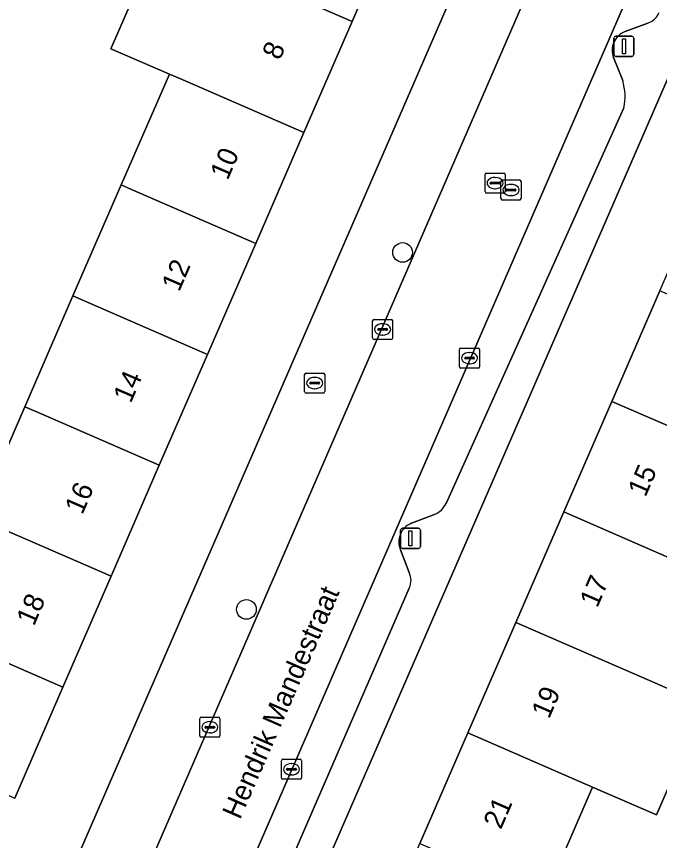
# Model space of a CAD drawing. Extents: x 162803 to 163818, y 381639 to 382475.
# Drawn here: x 163598.8 to 163630.83, y 381841.62 to 381882.66 of the extents above; entities that cross this region are included whole.
import ezdxf

# ---------------------------------------------------------------- set-up
doc = ezdxf.new("R2010")
doc.units = 0
for name, color, linetype in [('IMGEO_Boom', 7, 'Continuous'), ('IMGEO_Brandkraan', 7, 'Continuous'), ('IMGEO_Erf', 7, 'Continuous'), ('IMGEO_Kolk', 7, 'Continuous'), ('IMGEO_Lichtmast', 7, 'Continuous'), ('IMGEO_Openbare_ruimte_label', 7, 'Continuous'), ('IMGEO_Pand', 7, 'Continuous'), ('IMGEO_Pand_nummerreeks', 7, 'Continuous'), ('IMGEO_Parkeervlak_open', 7, 'Continuous'), ('IMGEO_Rijbaan_lokaal_open', 7, 'Continuous'), ('IMGEO_Rioolput', 7, 'Continuous'), ('IMGEO_Voetpad_open', 7, 'Continuous')]:
    doc.layers.add(name, color=color, linetype=linetype)

msp = doc.modelspace()

# ---------------------------------------------------------------- linework, layer by layer
at = {"layer": 'IMGEO_Boom'}
for centre in [(163618.033, 381870.903), (163610.256, 381853.127)]:
    msp.add_circle(centre, 0.489, dxfattribs=at)
at = {"layer": 'IMGEO_Brandkraan'}
for p, q in [((163613.155, 381863.973), (163613.155, 381864.825)), ((163613.23, 381864.899), (163614.082, 381864.899)), ((163614.156, 381864.825), (163614.156, 381863.973)), ((163613.414, 381864.393), (163613.414, 381864.405)), ((163613.852, 381864.356), (163613.454, 381864.356)), ((163613.457, 381864.442), (163613.855, 381864.442)), ((163613.643, 381864.679), (163613.668, 381864.679)), ((163613.898, 381864.405), (163613.898, 381864.393)), ((163613.666, 381864.119), (163613.641, 381864.119)), ((163614.082, 381863.899), (163613.23, 381863.899))]:
    msp.add_line(p, q, dxfattribs=at)
for points in [[(163613.155, 381863.973), (163613.155, 381864.825)], [(163613.23, 381864.899), (163614.082, 381864.899)], [(163614.156, 381864.825), (163614.156, 381863.973)], [(163614.082, 381863.899), (163613.23, 381863.899)]]:
    msp.add_lwpolyline(points, dxfattribs=at)
for centre, radius, start, end in [((163613.232, 381864.823), 0.0765, 91.552, 178.448), ((163613.232, 381864.823), 0.0765, 91.552, 178.448), ((163614.08, 381864.823), 0.0765, 1.552, 88.448), ((163614.08, 381864.823), 0.0765, 1.552, 88.448), ((163613.454, 381864.402), 0.0403, 85.8775, 175.7526), ((163613.451, 381864.392), 0.0366, 178.938, 274.7102), ((163613.855, 381864.399), 0.043, 264.8664, 352.4533), ((163613.859, 381864.404), 0.0386, 1.7309, 96.639), ((163613.232, 381863.975), 0.0765, 181.552, 268.448), ((163613.232, 381863.975), 0.0765, 181.552, 268.448), ((163614.08, 381863.975), 0.0765, 271.552, 358.448), ((163614.08, 381863.975), 0.0765, 271.552, 358.448)]:
    msp.add_arc(centre, radius, start, end, dxfattribs=at)
for centre, major_axis, ratio, start_param, end_param in [((163613.642, 381864.399), (-0.387, 0.002), 0.722429, 4.712389, 7.853982), ((163613.667, 381864.399), (-0.39, 0.002), 0.717154, 1.570796, 4.712389)]:
    msp.add_ellipse(centre, major_axis=major_axis, ratio=ratio, start_param=start_param, end_param=end_param, dxfattribs=at)
at = {"layer": 'IMGEO_Erf'}
for points in [[(163642.997, 381906.578), (163607.315, 381824.559), (163613.67, 381821.787), (163614.443, 381823.566), (163611.338, 381824.923), (163611.423, 381825.153), (163611.743, 381825.035), (163614.104, 381830.467), (163616.497, 381835.97), (163618.889, 381841.472), (163621.281, 381846.974), (163623.673, 381852.476), (163626.066, 381857.98), (163628.46, 381863.488), (163630.851, 381868.986), (163633.242, 381874.487), (163635.644, 381879.985), (163638.046, 381885.483)], [(163596.726, 381829.072), (163626.431, 381897.379)], [(163617.92, 381887.928), (163615.519, 381882.404), (163613.117, 381876.879), (163610.716, 381871.354), (163608.315, 381865.83), (163605.913, 381860.305), (163603.511, 381854.779), (163601.11, 381849.255), (163598.709, 381843.731)], [(163596.81, 381857.692), (163599.211, 381863.218), (163601.612, 381868.742), (163604.013, 381874.266), (163606.415, 381879.791), (163603.503, 381881.046), (163605.903, 381886.568)], [(163644.306, 381882.76), (163648.208, 381881.063), (163645.815, 381875.561), (163641.914, 381877.258), (163639.521, 381871.756), (163637.128, 381866.253), (163641.416, 381864.405), (163639.027, 381858.912), (163634.743, 381860.768), (163632.343, 381855.248), (163636.015, 381853.662), (163633.622, 381848.159), (163633.072, 381848.397), (163630.678, 381842.893), (163627.503, 381844.268), (163625.724, 381840.174)]]:
    msp.add_lwpolyline(points, dxfattribs=at)
at = {"layer": 'IMGEO_Kolk'}
for p, q in [((163616.539, 381866.645), (163616.539, 381867.497)), ((163616.614, 381867.571), (163617.466, 381867.571)), ((163617.027, 381867.351), (163617.052, 381867.351)), ((163617.54, 381867.497), (163617.54, 381866.645)), ((163616.798, 381867.065), (163616.798, 381867.077)), ((163617.236, 381867.028), (163616.838, 381867.028)), ((163616.841, 381867.114), (163617.239, 381867.114)), ((163617.282, 381867.077), (163617.282, 381867.065)), ((163617.466, 381866.571), (163616.614, 381866.571)), ((163617.05, 381866.791), (163617.025, 381866.791)), ((163620.869, 381865.215), (163620.869, 381866.067)), ((163620.944, 381866.141), (163621.796, 381866.141)), ((163621.87, 381866.067), (163621.87, 381865.215)), ((163621.128, 381865.635), (163621.128, 381865.647)), ((163621.566, 381865.598), (163621.168, 381865.598)), ((163621.171, 381865.684), (163621.569, 381865.684)), ((163621.357, 381865.921), (163621.382, 381865.921)), ((163621.612, 381865.647), (163621.612, 381865.635)), ((163621.38, 381865.361), (163621.355, 381865.361)), ((163621.796, 381865.141), (163620.944, 381865.141)), ((163607.932, 381846.832), (163607.932, 381847.684)), ((163608.007, 381847.758), (163608.859, 381847.758)), ((163608.42, 381847.538), (163608.445, 381847.538)), ((163608.933, 381847.684), (163608.933, 381846.832)), ((163608.191, 381847.252), (163608.191, 381847.264)), ((163608.629, 381847.215), (163608.231, 381847.215)), ((163608.234, 381847.301), (163608.632, 381847.301)), ((163608.675, 381847.264), (163608.675, 381847.252)), ((163608.859, 381846.758), (163608.007, 381846.758)), ((163608.443, 381846.978), (163608.418, 381846.978)), ((163611.999, 381844.739), (163611.999, 381845.591)), ((163612.074, 381845.665), (163612.926, 381845.665)), ((163613, 381845.591), (163613, 381844.739)), ((163612.258, 381845.159), (163612.258, 381845.171)), ((163612.696, 381845.122), (163612.298, 381845.122)), ((163612.301, 381845.208), (163612.699, 381845.208)), ((163612.487, 381845.445), (163612.512, 381845.445)), ((163612.742, 381845.171), (163612.742, 381845.159)), ((163612.926, 381844.665), (163612.074, 381844.665)), ((163612.51, 381844.885), (163612.485, 381844.885))]:
    msp.add_line(p, q, dxfattribs=at)
for points in [[(163616.539, 381866.645), (163616.539, 381867.497)], [(163616.614, 381867.571), (163617.466, 381867.571)], [(163617.54, 381867.497), (163617.54, 381866.645)], [(163617.466, 381866.571), (163616.614, 381866.571)], [(163620.869, 381865.215), (163620.869, 381866.067)], [(163620.944, 381866.141), (163621.796, 381866.141)], [(163621.87, 381866.067), (163621.87, 381865.215)], [(163621.796, 381865.141), (163620.944, 381865.141)], [(163607.932, 381846.832), (163607.932, 381847.684)], [(163608.007, 381847.758), (163608.859, 381847.758)], [(163608.933, 381847.684), (163608.933, 381846.832)], [(163608.859, 381846.758), (163608.007, 381846.758)], [(163611.999, 381844.739), (163611.999, 381845.591)], [(163612.074, 381845.665), (163612.926, 381845.665)], [(163613, 381845.591), (163613, 381844.739)], [(163612.926, 381844.665), (163612.074, 381844.665)]]:
    msp.add_lwpolyline(points, dxfattribs=at)
for centre, radius, start, end in [((163616.616, 381867.495), 0.0765, 91.552, 178.448), ((163616.616, 381867.495), 0.0765, 91.552, 178.448), ((163617.464, 381867.495), 0.0765, 1.552, 88.448), ((163617.464, 381867.495), 0.0765, 1.552, 88.448), ((163616.838, 381867.074), 0.0403, 85.8775, 175.7526), ((163616.835, 381867.064), 0.0366, 178.938, 274.7102), ((163617.239, 381867.071), 0.043, 264.8664, 352.4533), ((163617.243, 381867.076), 0.0386, 1.7309, 96.639), ((163616.616, 381866.647), 0.0765, 181.552, 268.448), ((163616.616, 381866.647), 0.0765, 181.552, 268.448), ((163617.464, 381866.647), 0.0765, 271.552, 358.448), ((163617.464, 381866.647), 0.0765, 271.552, 358.448), ((163620.946, 381866.065), 0.0765, 91.552, 178.448), ((163620.946, 381866.065), 0.0765, 91.552, 178.448), ((163621.794, 381866.065), 0.0765, 1.552, 88.448), ((163621.794, 381866.065), 0.0765, 1.552, 88.448), ((163621.168, 381865.644), 0.0403, 85.8775, 175.7526), ((163621.165, 381865.634), 0.0366, 178.938, 274.7102), ((163621.569, 381865.641), 0.043, 264.8664, 352.4533), ((163621.573, 381865.646), 0.0386, 1.7309, 96.639), ((163620.946, 381865.217), 0.0765, 181.552, 268.448), ((163620.946, 381865.217), 0.0765, 181.552, 268.448), ((163621.794, 381865.217), 0.0765, 271.552, 358.448), ((163621.794, 381865.217), 0.0765, 271.552, 358.448), ((163608.009, 381847.682), 0.0765, 91.552, 178.448), ((163608.009, 381847.682), 0.0765, 91.552, 178.448), ((163608.857, 381847.682), 0.0765, 1.552, 88.448), ((163608.857, 381847.682), 0.0765, 1.552, 88.448), ((163608.231, 381847.261), 0.0403, 85.8775, 175.7526), ((163608.228, 381847.251), 0.0366, 178.938, 274.7102), ((163608.632, 381847.258), 0.043, 264.8664, 352.4533), ((163608.636, 381847.263), 0.0386, 1.7309, 96.639), ((163608.009, 381846.834), 0.0765, 181.552, 268.448), ((163608.009, 381846.834), 0.0765, 181.552, 268.448), ((163608.857, 381846.834), 0.0765, 271.552, 358.448), ((163608.857, 381846.834), 0.0765, 271.552, 358.448), ((163612.076, 381845.589), 0.0765, 91.552, 178.448), ((163612.076, 381845.589), 0.0765, 91.552, 178.448), ((163612.924, 381845.589), 0.0765, 1.552, 88.448), ((163612.924, 381845.589), 0.0765, 1.552, 88.448), ((163612.298, 381845.168), 0.0403, 85.8775, 175.7526), ((163612.295, 381845.158), 0.0366, 178.938, 274.7102), ((163612.699, 381845.165), 0.043, 264.8664, 352.4533), ((163612.703, 381845.17), 0.0386, 1.7309, 96.639), ((163612.076, 381844.741), 0.0765, 181.552, 268.448), ((163612.076, 381844.741), 0.0765, 181.552, 268.448), ((163612.924, 381844.741), 0.0765, 271.552, 358.448), ((163612.924, 381844.741), 0.0765, 271.552, 358.448)]:
    msp.add_arc(centre, radius, start, end, dxfattribs=at)
for centre, major_axis, ratio, start_param, end_param in [((163617.026, 381867.071), (-0.387, 0.002), 0.722429, 4.712389, 7.853982), ((163617.051, 381867.071), (-0.39, 0.002), 0.717154, 1.570796, 4.712389), ((163621.356, 381865.641), (-0.387, 0.002), 0.722429, 4.712389, 7.853982), ((163621.381, 381865.641), (-0.39, 0.002), 0.717154, 1.570796, 4.712389), ((163608.419, 381847.258), (-0.387, 0.002), 0.722429, 4.712389, 7.853982), ((163608.444, 381847.258), (-0.39, 0.002), 0.717154, 1.570796, 4.712389), ((163612.486, 381845.165), (-0.387, 0.002), 0.722429, 4.712389, 7.853982), ((163612.511, 381845.165), (-0.39, 0.002), 0.717154, 1.570796, 4.712389)]:
    msp.add_ellipse(centre, major_axis=major_axis, ratio=ratio, start_param=start_param, end_param=end_param, dxfattribs=at)
at = {"layer": 'IMGEO_Lichtmast'}
for p, q in [((163628.664, 381881.672), (163629.454, 381881.672)), ((163629.454, 381881.672), (163628.664, 381881.672)), ((163628.564, 381880.772), (163628.564, 381881.572)), ((163628.564, 381881.572), (163628.564, 381880.772)), ((163629.554, 381881.572), (163629.554, 381880.772)), ((163629.554, 381880.772), (163629.554, 381881.572)), ((163629.454, 381880.672), (163628.664, 381880.672)), ((163628.664, 381880.672), (163629.454, 381880.672)), ((163617.933, 381856.265), (163617.933, 381857.065)), ((163617.933, 381857.065), (163617.933, 381856.265)), ((163618.033, 381857.165), (163618.823, 381857.165)), ((163618.823, 381857.165), (163618.033, 381857.165)), ((163618.923, 381857.065), (163618.923, 381856.265)), ((163618.923, 381856.265), (163618.923, 381857.065)), ((163618.823, 381856.165), (163618.033, 381856.165)), ((163618.033, 381856.165), (163618.823, 381856.165))]:
    msp.add_line(p, q, dxfattribs=at)
for points in [[(163628.984, 381881.547), (163629.134, 381881.547), (163629.134, 381880.797), (163628.984, 381880.797), (163628.984, 381881.547)], [(163618.353, 381857.04), (163618.503, 381857.04), (163618.503, 381856.29), (163618.353, 381856.29), (163618.353, 381857.04)]]:
    msp.add_lwpolyline(points, dxfattribs=at)
for centre, start, end in [((163628.664, 381881.572), 90, 180), ((163628.664, 381881.572), 90, 180), ((163629.454, 381881.572), 0, 90), ((163629.454, 381881.572), 360, 90), ((163628.664, 381880.772), 180, 270), ((163628.664, 381880.772), 180, 270), ((163629.454, 381880.772), 270, 0), ((163629.454, 381880.772), 270, 0), ((163618.033, 381857.065), 90, 180), ((163618.033, 381857.065), 90, 180), ((163618.823, 381857.065), 0, 90), ((163618.823, 381857.065), 360, 90), ((163618.033, 381856.265), 180, 270), ((163618.033, 381856.265), 180, 270), ((163618.823, 381856.265), 270, 0), ((163618.823, 381856.265), 270, 0)]:
    msp.add_arc(centre, 0.1, start, end, dxfattribs=at)
at = {"layer": 'IMGEO_Pand'}
for points in [[(163608.816, 381885.315), (163609.337, 381885.09), (163615.519, 381882.404), (163617.92, 381887.928), (163611.738, 381890.615), (163611.216, 381890.839)], [(163608.816, 381885.315), (163605.903, 381886.568), (163603.503, 381881.046), (163606.415, 381879.791), (163606.936, 381879.566), (163613.117, 381876.879), (163615.519, 381882.404), (163609.337, 381885.09)], [(163610.716, 381871.354), (163613.117, 381876.879), (163606.936, 381879.566), (163606.415, 381879.791), (163604.013, 381874.266), (163604.534, 381874.041)], [(163608.315, 381865.83), (163610.716, 381871.354), (163604.534, 381874.041), (163604.013, 381874.266), (163601.612, 381868.742), (163602.133, 381868.517)], [(163630.851, 381868.986), (163628.46, 381863.488), (163634.743, 381860.768), (163639.027, 381858.912), (163641.416, 381864.405), (163637.128, 381866.253)], [(163599.211, 381863.218), (163599.732, 381862.992), (163605.913, 381860.305), (163608.315, 381865.83), (163602.133, 381868.517), (163601.612, 381868.742)], [(163599.211, 381863.218), (163596.81, 381857.692), (163603.511, 381854.779), (163605.913, 381860.305), (163599.732, 381862.992)], [(163626.066, 381857.98), (163632.343, 381855.248), (163634.743, 381860.768), (163628.46, 381863.488)], [(163632.343, 381855.248), (163626.066, 381857.98), (163623.673, 381852.476), (163629.948, 381849.747), (163633.072, 381848.397), (163633.622, 381848.159), (163636.015, 381853.662)], [(163601.11, 381849.255), (163603.511, 381854.779), (163596.81, 381857.692), (163594.409, 381852.168), (163594.929, 381851.942)], [(163633.072, 381848.397), (163629.948, 381849.747), (163623.673, 381852.476), (163621.281, 381846.974), (163627.503, 381844.268), (163630.678, 381842.893)], [(163601.11, 381849.255), (163594.929, 381851.942), (163594.409, 381852.168), (163592.008, 381846.644), (163592.528, 381846.417), (163598.709, 381843.731)], [(163627.503, 381844.268), (163621.281, 381846.974), (163618.889, 381841.472), (163625.111, 381838.765), (163625.724, 381840.174)]]:
    msp.add_lwpolyline(points, close=True, dxfattribs=at)
at = {"layer": 'IMGEO_Parkeervlak_open'}
for points in [[(163638.775, 381905.586), (163596.148, 381807.508)], [(163629.122, 381881.903), (163630.253, 381882.329)], [(163629.004, 381879.461), (163628.545, 381880.607)], [(163620.198, 381858.402), (163629.062, 381878.11)], [(163618.479, 381857.42), (163619.629, 381857.86)], [(163618.354, 381854.959), (163617.928, 381856.094)], [(163609.562, 381833.892), (163618.37, 381854.186)]]:
    msp.add_lwpolyline(points, dxfattribs=at)
for centre, radius, start, end in [((163629.941, 381883.231), 0.955, 289.0697, 336.727), ((163629.468, 381880.972), 0.993, 110.4026, 201.5986), ((163626.326, 381878.669), 2.793, 348.4489, 16.4677), ((163619.226, 381858.853), 1.072, 292.1012, 335.1145), ((163618.85, 381856.488), 1.003, 111.7253, 203.1455), ((163617.605, 381854.557), 0.85, 334.1295, 28.2421)]:
    msp.add_arc(centre, radius, start, end, dxfattribs=at)
at = {"layer": 'IMGEO_Rijbaan_lokaal_open'}
for points in [[(163638.775, 381905.586), (163634.155, 381906.635), (163631.032, 381899.475), (163629.547, 381896.068), (163598.506, 381824.489), (163596.501, 381819.914), (163589.439, 381803.556)], [(163594.241, 381803.142), (163596.048, 381807.307), (163596.103, 381807.417), (163596.148, 381807.508), (163638.775, 381905.586)]]:
    msp.add_lwpolyline(points, dxfattribs=at)
at = {"layer": 'IMGEO_Rioolput'}
for p, q in [((163622.142, 381873.933), (163622.142, 381874.785)), ((163622.217, 381874.859), (163623.069, 381874.859)), ((163622.63, 381874.639), (163622.655, 381874.639)), ((163623.143, 381874.785), (163623.143, 381873.933)), ((163622.401, 381874.353), (163622.401, 381874.365)), ((163622.839, 381874.316), (163622.441, 381874.316)), ((163622.444, 381874.402), (163622.842, 381874.402)), ((163622.885, 381874.365), (163622.885, 381874.353)), ((163622.935, 381873.589), (163622.935, 381874.441)), ((163623.01, 381874.515), (163623.862, 381874.515)), ((163623.423, 381874.295), (163623.448, 381874.295)), ((163623.936, 381874.441), (163623.936, 381873.589)), ((163623.069, 381873.859), (163622.217, 381873.859)), ((163622.653, 381874.079), (163622.628, 381874.079)), ((163623.194, 381874.009), (163623.194, 381874.021)), ((163623.632, 381873.972), (163623.234, 381873.972)), ((163623.237, 381874.058), (163623.635, 381874.058)), ((163623.678, 381874.021), (163623.678, 381874.009)), ((163623.862, 381873.515), (163623.01, 381873.515)), ((163623.446, 381873.735), (163623.421, 381873.735))]:
    msp.add_line(p, q, dxfattribs=at)
for points in [[(163622.142, 381873.933), (163622.142, 381874.785)], [(163622.217, 381874.859), (163623.069, 381874.859)], [(163623.143, 381874.785), (163623.143, 381873.933)], [(163622.935, 381873.589), (163622.935, 381874.441)], [(163623.01, 381874.515), (163623.862, 381874.515)], [(163623.936, 381874.441), (163623.936, 381873.589)], [(163623.069, 381873.859), (163622.217, 381873.859)], [(163623.862, 381873.515), (163623.01, 381873.515)]]:
    msp.add_lwpolyline(points, dxfattribs=at)
for centre, radius, start, end in [((163622.219, 381874.783), 0.0765, 91.552, 178.448), ((163622.219, 381874.783), 0.0765, 91.552, 178.448), ((163623.067, 381874.783), 0.0765, 1.552, 88.448), ((163623.067, 381874.783), 0.0765, 1.552, 88.448), ((163622.441, 381874.362), 0.0403, 85.8775, 175.7526), ((163622.438, 381874.352), 0.0366, 178.938, 274.7102), ((163622.842, 381874.359), 0.043, 264.8664, 352.4533), ((163622.846, 381874.364), 0.0386, 1.7309, 96.639), ((163623.012, 381874.439), 0.0765, 91.552, 178.448), ((163623.012, 381874.439), 0.0765, 91.552, 178.448), ((163623.86, 381874.439), 0.0765, 1.552, 88.448), ((163623.86, 381874.439), 0.0765, 1.552, 88.448), ((163622.219, 381873.935), 0.0765, 181.552, 268.448), ((163622.219, 381873.935), 0.0765, 181.552, 268.448), ((163623.067, 381873.935), 0.0765, 271.552, 358.448), ((163623.067, 381873.935), 0.0765, 271.552, 358.448), ((163623.234, 381874.018), 0.0403, 85.8775, 175.7526), ((163623.231, 381874.008), 0.0366, 178.938, 274.7102), ((163623.635, 381874.015), 0.043, 264.8664, 352.4533), ((163623.639, 381874.02), 0.0386, 1.7309, 96.639), ((163623.012, 381873.591), 0.0765, 181.552, 268.448), ((163623.012, 381873.591), 0.0765, 181.552, 268.448), ((163623.86, 381873.591), 0.0765, 271.552, 358.448), ((163623.86, 381873.591), 0.0765, 271.552, 358.448)]:
    msp.add_arc(centre, radius, start, end, dxfattribs=at)
for centre, major_axis, ratio, start_param, end_param in [((163622.629, 381874.359), (-0.387, 0.002), 0.722429, 4.712389, 7.853982), ((163622.654, 381874.359), (-0.39, 0.002), 0.717154, 1.570796, 4.712389), ((163623.422, 381874.015), (-0.387, 0.002), 0.722429, 4.712389, 7.853982), ((163623.447, 381874.015), (-0.39, 0.002), 0.717154, 1.570796, 4.712389)]:
    msp.add_ellipse(centre, major_axis=major_axis, ratio=ratio, start_param=start_param, end_param=end_param, dxfattribs=at)
at = {"layer": 'IMGEO_Voetpad_open'}
for points in [[(163598.148, 381803.489), (163606.761, 381823.287), (163607.315, 381824.559), (163642.997, 381906.578)], [(163629.547, 381896.068), (163626.431, 381897.379), (163596.726, 381829.072), (163596.149, 381827.745), (163587.032, 381806.781)], [(163585.73, 381805.43), (163589.439, 381803.556), (163596.501, 381819.914), (163595.365, 381820.389), (163597.378, 381824.981), (163598.506, 381824.489), (163629.547, 381896.068)], [(163630.253, 381882.329), (163629.122, 381881.903)], [(163628.545, 381880.607), (163629.004, 381879.461)], [(163629.062, 381878.11), (163620.198, 381858.402)], [(163619.629, 381857.86), (163618.479, 381857.42)], [(163617.928, 381856.094), (163618.354, 381854.959)], [(163618.37, 381854.186), (163609.562, 381833.892)]]:
    msp.add_lwpolyline(points, dxfattribs=at)
for centre, radius, start, end in [((163629.941, 381883.231), 0.955, 289.0697, 336.727), ((163629.468, 381880.972), 0.993, 110.4026, 201.5986), ((163626.326, 381878.669), 2.793, 348.4489, 16.4677), ((163619.226, 381858.853), 1.072, 292.1012, 335.1145), ((163618.85, 381856.488), 1.003, 111.7253, 203.1455), ((163617.605, 381854.557), 0.85, 334.1295, 28.2421)]:
    msp.add_arc(centre, radius, start, end, dxfattribs=at)

# ---------------------------------------------------------------- texts
at = {"layer": 'IMGEO_Openbare_ruimte_label'}
msp.add_text('Hendrik Mandestraat', height=1, rotation=66.3575, dxfattribs=at).set_placement((163609.931, 381842.618))
at = {"layer": 'IMGEO_Pand_nummerreeks'}
for s, rotation, p in [('8', 66.5075, (163611.916, 381880.438)), ('10', 66.5075, (163609.32, 381874.464)), ('12', 66.5075, (163606.904, 381868.907)), ('14', 66.5075, (163604.493, 381863.359)), ('15', 66.492, (163630.132, 381858.68)), ('16', 66.5075, (163602.08, 381857.807)), ('17', 66.4918, (163627.733, 381853.164)), ('18', 66.5075, (163599.668, 381852.258)), ('19', 66.4918, (163625.329, 381847.637)), ('21', 66.4918, (163622.934, 381842.131))]:
    msp.add_text(s, height=1, rotation=rotation, dxfattribs=at).set_placement(p)

doc.saveas('drawing.dxf')
